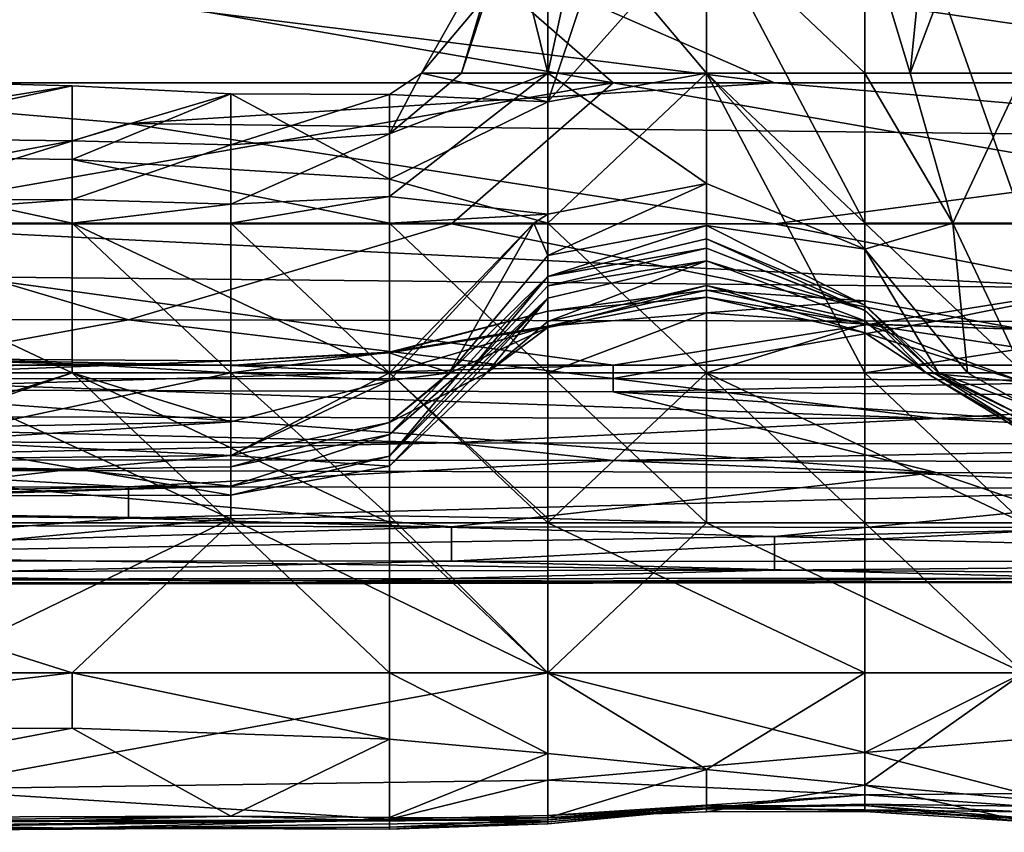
# Model space of a CAD drawing. Extents: x -161 to 11, y -10 to 160.
# Tile 355 of 499: x 0.8068 to 0.8341, y -0.3444 to -0.3219. Entities that reach past the tile are written whole.
import ezdxf

# ---------------------------------------------------------------- set-up
doc = ezdxf.new("R2010")
doc.units = 0
doc.header["$MEASUREMENT"] = 0
doc.layers.get('0').update_dxf_attribs({"linetype": 'CONTINUOUS'})

msp = doc.modelspace()

# ---------------------------------------------------------------- linework, layer by layer
for points in [[(0.825822, -0.319201, 0.21694), (0.830212, -0.315051, 0.216684), (0.830212, -0.327502, 0.216786)], [(0.832297, -0.315051, 0.22932), (0.830212, -0.319201, 0.23025), (0.831467, -0.323351, 0.22932)], [(0.834601, -0.327502, 0.216987), (0.830212, -0.315051, 0.216684), (0.834601, -0.315051, 0.216944)], [(0.834601, -0.327502, 0.216987), (0.830212, -0.327502, 0.216786), (0.830212, -0.315051, 0.216684)], [(0.834601, -0.315051, 0.226859), (0.832297, -0.315051, 0.22932), (0.831467, -0.323351, 0.22932)], [(0.834601, -0.315051, 0.226859), (0.831467, -0.323351, 0.22932), (0.834601, -0.323351, 0.226593)], [(0.819045, -0.323351, 0.225563), (0.820276, -0.319201, 0.221806), (0.81793, -0.323351, 0.221806)], [(0.821433, -0.319201, 0.219694), (0.81793, -0.323351, 0.221806), (0.820276, -0.319201, 0.221806)], [(0.821433, -0.319201, 0.219694), (0.821433, -0.324144, 0.218049), (0.81793, -0.323351, 0.221806)], [(0.820404, -0.319201, 0.225563), (0.819045, -0.323351, 0.225563), (0.821433, -0.323351, 0.229185)], [(0.820276, -0.319201, 0.221806), (0.819045, -0.323351, 0.225563), (0.820404, -0.319201, 0.225563)], [(0.821433, -0.323351, 0.229185), (0.821433, -0.319201, 0.228158), (0.820404, -0.319201, 0.225563)], [(0.822325, -0.319201, 0.22932), (0.821433, -0.323351, 0.229185), (0.825822, -0.323351, 0.230973)], [(0.821433, -0.323351, 0.229185), (0.822325, -0.319201, 0.22932), (0.821433, -0.319201, 0.228158)], [(0.821433, -0.324144, 0.218049), (0.821433, -0.319201, 0.219694), (0.823096, -0.319201, 0.218049)], [(0.821433, -0.324144, 0.218049), (0.823096, -0.319201, 0.218049), (0.825822, -0.319201, 0.21694)], [(0.825822, -0.323351, 0.217015), (0.821433, -0.324144, 0.218049), (0.825822, -0.319201, 0.21694)], [(0.825822, -0.319201, 0.230832), (0.822325, -0.319201, 0.22932), (0.825822, -0.323351, 0.230973)], [(0.830212, -0.323351, 0.230141), (0.830212, -0.319201, 0.23025), (0.825822, -0.319201, 0.230832)], [(0.825822, -0.323351, 0.230973), (0.830212, -0.323351, 0.230141), (0.825822, -0.319201, 0.230832)], [(0.830212, -0.327502, 0.216786), (0.825822, -0.323351, 0.217015), (0.825822, -0.319201, 0.21694)], [(0.830212, -0.319201, 0.23025), (0.830212, -0.323351, 0.230141), (0.831467, -0.323351, 0.22932)], [(0.800882, -0.319713, 0.266716), (0.823237, -0.32362, 0.268758), (0.778526, -0.32362, 0.268807)], [(0.818766, -0.319713, 0.377153), (0.79641, -0.319713, 0.376849), (0.827708, -0.32362, 0.374815)], [(0.827708, -0.32362, 0.374815), (0.79641, -0.319713, 0.376849), (0.79641, -0.32362, 0.374427)], [(0.800882, -0.319713, 0.266716), (0.818766, -0.319713, 0.266704), (0.823237, -0.32362, 0.268758)], [(0.845592, -0.32362, 0.268679), (0.818766, -0.319713, 0.266704), (0.876889, -0.319713, 0.266511)], [(0.845592, -0.32362, 0.268679), (0.823237, -0.32362, 0.268758), (0.818766, -0.319713, 0.266704)], [(0.845592, -0.32362, 0.374991), (0.841121, -0.319713, 0.377321), (0.818766, -0.319713, 0.377153)], [(0.845592, -0.32362, 0.374991), (0.818766, -0.319713, 0.377153), (0.827708, -0.32362, 0.374815)], [(0.808264, -0.323706, 0.221806), (0.799484, -0.325612, 0.218049), (0.795094, -0.323363, 0.221806)], [(0.795094, -0.323363, 0.221806), (0.799484, -0.325117, 0.225563), (0.808264, -0.323706, 0.221806)], [(0.81793, -0.323351, 0.221806), (0.817043, -0.32503, 0.225563), (0.819045, -0.323351, 0.225563)], [(0.817043, -0.32503, 0.225563), (0.81793, -0.323351, 0.221806), (0.817043, -0.323945, 0.221806)], [(0.817043, -0.323945, 0.221806), (0.81793, -0.323351, 0.221806), (0.821433, -0.324144, 0.218049)], [(0.821433, -0.327259, 0.233077), (0.821433, -0.323351, 0.229185), (0.817043, -0.326768, 0.22932)], [(0.817043, -0.326768, 0.22932), (0.821433, -0.323351, 0.229185), (0.817043, -0.32503, 0.225563)], [(0.821433, -0.323351, 0.229185), (0.819045, -0.323351, 0.225563), (0.817043, -0.32503, 0.225563)], [(0.825822, -0.326402, 0.233077), (0.821433, -0.323351, 0.229185), (0.821433, -0.327259, 0.233077)], [(0.825822, -0.323351, 0.230973), (0.821433, -0.323351, 0.229185), (0.825822, -0.326402, 0.233077)], [(0.821433, -0.324144, 0.218049), (0.825822, -0.323351, 0.217015), (0.821433, -0.327502, 0.217372)], [(0.821433, -0.327502, 0.217372), (0.825822, -0.323351, 0.217015), (0.825822, -0.331652, 0.216817)], [(0.825822, -0.323351, 0.230973), (0.830212, -0.328224, 0.233077), (0.830212, -0.323351, 0.230141)], [(0.830212, -0.328224, 0.233077), (0.825822, -0.323351, 0.230973), (0.825822, -0.326402, 0.233077)], [(0.830212, -0.331652, 0.216463), (0.825822, -0.331652, 0.216817), (0.825822, -0.323351, 0.217015)], [(0.830212, -0.327502, 0.216786), (0.830212, -0.331652, 0.216463), (0.825822, -0.323351, 0.217015)], [(0.830212, -0.328224, 0.233077), (0.832649, -0.327502, 0.22932), (0.830212, -0.323351, 0.230141)], [(0.832649, -0.327502, 0.22932), (0.831467, -0.323351, 0.22932), (0.830212, -0.323351, 0.230141)], [(0.832649, -0.327502, 0.22932), (0.834601, -0.323351, 0.226593), (0.831467, -0.323351, 0.22932)], [(0.832649, -0.327502, 0.22932), (0.834601, -0.327502, 0.227135), (0.834601, -0.323351, 0.226593)], [(0.800882, -0.327526, 0.272259), (0.778526, -0.32362, 0.268807), (0.823237, -0.32362, 0.268758)], [(0.809824, -0.324749, 0.373831), (0.827708, -0.32362, 0.374815), (0.79641, -0.32362, 0.374427)], [(0.79641, -0.32362, 0.374427), (0.800882, -0.327526, 0.371397), (0.809824, -0.324749, 0.373831)], [(0.799484, -0.325612, 0.218049), (0.808264, -0.323706, 0.221806), (0.808264, -0.325737, 0.218049)], [(0.799484, -0.325117, 0.225563), (0.808264, -0.325226, 0.225563), (0.808264, -0.323706, 0.221806)], [(0.823237, -0.32362, 0.268758), (0.818766, -0.327526, 0.272234), (0.800882, -0.327526, 0.272259)], [(0.812653, -0.323926, 0.221806), (0.808264, -0.323706, 0.221806), (0.808264, -0.325226, 0.225563)], [(0.812653, -0.323926, 0.221806), (0.808264, -0.325737, 0.218049), (0.808264, -0.323706, 0.221806)], [(0.809824, -0.324749, 0.373831), (0.845592, -0.325164, 0.373831), (0.827708, -0.32362, 0.374815)], [(0.845592, -0.327526, 0.272182), (0.818766, -0.327526, 0.272234), (0.823237, -0.32362, 0.268758)], [(0.845592, -0.32362, 0.268679), (0.845592, -0.327526, 0.272182), (0.823237, -0.32362, 0.268758)], [(0.845592, -0.325164, 0.373831), (0.845592, -0.32362, 0.374991), (0.827708, -0.32362, 0.374815)], [(0.808264, -0.325226, 0.225563), (0.812653, -0.325336, 0.225563), (0.812653, -0.323926, 0.221806)], [(0.808264, -0.325737, 0.218049), (0.812653, -0.323926, 0.221806), (0.817043, -0.326287, 0.218049)], [(0.812653, -0.323926, 0.221806), (0.812653, -0.325336, 0.225563), (0.817043, -0.323945, 0.221806)], [(0.817043, -0.323945, 0.221806), (0.817043, -0.326287, 0.218049), (0.812653, -0.323926, 0.221806)], [(0.817043, -0.32503, 0.225563), (0.817043, -0.323945, 0.221806), (0.812653, -0.325336, 0.225563)], [(0.817043, -0.326287, 0.218049), (0.817043, -0.323945, 0.221806), (0.821433, -0.324144, 0.218049)], [(0.821433, -0.324144, 0.218049), (0.821433, -0.327502, 0.217372), (0.817043, -0.326287, 0.218049)], [(0.809824, -0.324749, 0.373831), (0.800882, -0.327526, 0.371397), (0.827708, -0.327526, 0.37163)], [(0.845592, -0.325164, 0.373831), (0.809824, -0.324749, 0.373831), (0.827708, -0.327526, 0.37163)], [(0.799484, -0.325117, 0.225563), (0.799484, -0.326875, 0.22932), (0.808264, -0.325226, 0.225563)], [(0.808264, -0.32685, 0.22932), (0.808264, -0.325226, 0.225563), (0.799484, -0.326875, 0.22932)], [(0.808264, -0.325226, 0.225563), (0.808264, -0.32685, 0.22932), (0.812653, -0.325336, 0.225563)], [(0.812653, -0.326978, 0.22932), (0.817043, -0.326768, 0.22932), (0.817043, -0.32503, 0.225563)], [(0.812653, -0.325336, 0.225563), (0.812653, -0.326978, 0.22932), (0.817043, -0.32503, 0.225563)], [(0.845592, -0.325164, 0.373831), (0.827708, -0.327526, 0.37163), (0.854534, -0.327526, 0.371912)], [(0.812653, -0.326978, 0.22932), (0.812653, -0.325336, 0.225563), (0.808264, -0.32685, 0.22932)], [(0.808264, -0.325737, 0.218049), (0.808264, -0.327502, 0.21716), (0.799484, -0.325612, 0.218049)], [(0.799484, -0.327502, 0.217143), (0.799484, -0.325612, 0.218049), (0.808264, -0.327502, 0.21716)], [(0.817043, -0.326287, 0.218049), (0.817043, -0.327502, 0.21749), (0.808264, -0.325737, 0.218049)], [(0.808264, -0.327502, 0.21716), (0.808264, -0.325737, 0.218049), (0.817043, -0.327502, 0.21749)], [(0.821433, -0.327502, 0.217372), (0.817043, -0.327502, 0.21749), (0.817043, -0.326287, 0.218049)], [(0.821433, -0.327259, 0.233077), (0.821433, -0.328399, 0.236834), (0.825822, -0.326402, 0.233077)], [(0.825822, -0.327567, 0.236834), (0.825822, -0.326402, 0.233077), (0.821433, -0.328399, 0.236834)], [(0.830212, -0.328224, 0.233077), (0.825822, -0.326402, 0.233077), (0.825822, -0.327567, 0.236834)], [(0.799484, -0.327502, 0.229947), (0.808264, -0.327502, 0.229981), (0.808264, -0.32685, 0.22932)], [(0.799484, -0.326875, 0.22932), (0.799484, -0.327502, 0.229947), (0.808264, -0.32685, 0.22932)], [(0.812653, -0.326978, 0.22932), (0.808264, -0.32685, 0.22932), (0.808264, -0.327502, 0.229981)], [(0.817043, -0.326768, 0.22932), (0.812653, -0.326978, 0.22932), (0.812653, -0.327502, 0.229881)], [(0.812653, -0.327502, 0.229881), (0.817043, -0.327502, 0.230207), (0.817043, -0.326768, 0.22932)], [(0.817043, -0.326768, 0.22932), (0.817043, -0.327502, 0.230207), (0.821433, -0.327259, 0.233077)], [(0.808264, -0.327502, 0.229981), (0.812653, -0.327502, 0.229881), (0.812653, -0.326978, 0.22932)], [(0.817043, -0.327502, 0.230207), (0.821041, -0.327502, 0.233077), (0.821433, -0.327259, 0.233077)], [(0.821433, -0.327259, 0.233077), (0.821041, -0.327502, 0.233077), (0.821433, -0.328399, 0.236834)], [(0.800882, -0.327526, 0.272259), (0.809824, -0.330184, 0.276175), (0.769584, -0.330115, 0.276175)], [(0.799484, -0.327502, 0.217143), (0.808264, -0.331652, 0.217849), (0.795094, -0.331652, 0.217687)], [(0.799484, -0.327502, 0.229947), (0.808264, -0.331652, 0.2314), (0.808264, -0.327502, 0.229981)], [(0.808264, -0.327502, 0.21716), (0.808264, -0.331652, 0.217849), (0.799484, -0.327502, 0.217143)], [(0.808264, -0.331652, 0.2314), (0.799484, -0.327502, 0.229947), (0.799484, -0.331652, 0.231329)], [(0.827708, -0.327526, 0.37163), (0.800882, -0.327526, 0.371397), (0.83665, -0.329292, 0.369925)], [(0.83665, -0.329292, 0.369925), (0.800882, -0.327526, 0.371397), (0.805353, -0.328992, 0.369925)], [(0.809824, -0.330184, 0.276175), (0.800882, -0.327526, 0.272259), (0.818766, -0.327526, 0.272234)], [(0.817043, -0.327502, 0.21749), (0.817043, -0.331652, 0.217813), (0.808264, -0.327502, 0.21716)], [(0.817043, -0.331652, 0.217813), (0.808264, -0.331652, 0.217849), (0.808264, -0.327502, 0.21716)], [(0.808264, -0.327502, 0.229981), (0.812653, -0.331652, 0.23156), (0.812653, -0.327502, 0.229881)], [(0.808264, -0.327502, 0.229981), (0.808264, -0.331652, 0.2314), (0.812653, -0.331652, 0.23156)], [(0.809824, -0.330184, 0.276175), (0.818766, -0.327526, 0.272234), (0.832179, -0.330214, 0.276175)], [(0.812653, -0.327502, 0.229881), (0.817043, -0.331652, 0.232797), (0.817043, -0.327502, 0.230207)], [(0.817043, -0.331652, 0.232797), (0.812653, -0.327502, 0.229881), (0.812653, -0.331652, 0.23156)], [(0.817043, -0.331863, 0.233077), (0.818701, -0.331652, 0.236834), (0.821041, -0.327502, 0.233077)], [(0.817043, -0.331652, 0.232797), (0.817043, -0.331863, 0.233077), (0.821041, -0.327502, 0.233077)], [(0.821041, -0.327502, 0.233077), (0.817043, -0.327502, 0.230207), (0.817043, -0.331652, 0.232797)], [(0.817043, -0.327502, 0.21749), (0.821433, -0.327502, 0.217372), (0.821433, -0.331652, 0.217395)], [(0.817043, -0.331652, 0.217813), (0.817043, -0.327502, 0.21749), (0.821433, -0.331652, 0.217395)], [(0.818701, -0.331652, 0.236834), (0.821433, -0.328399, 0.236834), (0.821041, -0.327502, 0.233077)], [(0.845592, -0.327526, 0.272182), (0.832179, -0.330214, 0.276175), (0.818766, -0.327526, 0.272234)], [(0.821433, -0.331652, 0.217395), (0.821433, -0.327502, 0.217372), (0.825822, -0.331652, 0.216817)], [(0.821433, -0.328978, 0.244349), (0.825822, -0.327567, 0.236834), (0.821433, -0.328399, 0.236834)], [(0.821433, -0.328978, 0.244349), (0.825822, -0.327939, 0.240592), (0.825822, -0.327567, 0.236834)], [(0.830212, -0.329773, 0.236834), (0.825822, -0.327567, 0.236834), (0.825822, -0.327939, 0.240592)], [(0.830212, -0.329773, 0.236834), (0.830212, -0.328224, 0.233077), (0.825822, -0.327567, 0.236834)], [(0.83665, -0.329292, 0.369925), (0.854534, -0.327526, 0.371912), (0.827708, -0.327526, 0.37163)], [(0.832649, -0.327502, 0.22932), (0.830212, -0.328224, 0.233077), (0.833055, -0.331652, 0.233077)], [(0.830212, -0.327502, 0.216786), (0.834601, -0.327502, 0.216987), (0.834601, -0.331652, 0.216479)], [(0.834601, -0.331652, 0.216479), (0.830212, -0.331652, 0.216463), (0.830212, -0.327502, 0.216786)], [(0.845592, -0.327526, 0.272182), (0.872418, -0.330313, 0.276175), (0.832179, -0.330214, 0.276175)], [(0.833055, -0.331652, 0.233077), (0.834601, -0.331652, 0.229097), (0.832649, -0.327502, 0.22932)], [(0.834601, -0.327502, 0.227135), (0.832649, -0.327502, 0.22932), (0.834601, -0.331652, 0.229097)], [(0.825822, -0.327939, 0.240592), (0.821433, -0.328978, 0.244349), (0.825822, -0.328193, 0.248106)], [(0.825822, -0.328193, 0.248106), (0.830212, -0.329924, 0.244349), (0.825822, -0.327939, 0.240592)], [(0.830212, -0.329773, 0.236834), (0.825822, -0.327939, 0.240592), (0.830212, -0.329924, 0.244349)], [(0.825822, -0.328193, 0.248106), (0.821433, -0.329239, 0.251863), (0.825822, -0.328544, 0.25562)], [(0.825822, -0.328193, 0.248106), (0.821433, -0.328978, 0.244349), (0.821433, -0.329239, 0.251863)], [(0.825822, -0.328544, 0.25562), (0.830212, -0.329916, 0.248106), (0.825822, -0.328193, 0.248106)], [(0.830212, -0.329924, 0.244349), (0.825822, -0.328193, 0.248106), (0.830212, -0.329916, 0.248106)], [(0.833055, -0.331652, 0.233077), (0.830212, -0.328224, 0.233077), (0.832244, -0.331652, 0.236834)], [(0.830212, -0.328224, 0.233077), (0.830212, -0.329773, 0.236834), (0.832244, -0.331652, 0.236834)], [(0.821433, -0.328978, 0.244349), (0.821433, -0.328399, 0.236834), (0.818701, -0.331652, 0.236834)], [(0.825822, -0.328544, 0.25562), (0.821433, -0.330229, 0.259377), (0.825822, -0.329229, 0.259377)], [(0.821433, -0.330229, 0.259377), (0.825822, -0.328544, 0.25562), (0.821433, -0.329584, 0.25562)], [(0.821433, -0.329584, 0.25562), (0.825822, -0.328544, 0.25562), (0.821433, -0.329239, 0.251863)], [(0.825822, -0.329229, 0.259377), (0.830212, -0.330212, 0.25562), (0.825822, -0.328544, 0.25562)], [(0.830212, -0.329916, 0.248106), (0.825822, -0.328544, 0.25562), (0.830212, -0.330212, 0.25562)], [(0.805353, -0.328992, 0.369925), (0.800882, -0.331432, 0.366987), (0.823237, -0.331432, 0.367096)], [(0.823237, -0.331432, 0.367096), (0.83665, -0.329292, 0.369925), (0.805353, -0.328992, 0.369925)], [(0.818701, -0.331652, 0.236834), (0.818994, -0.331652, 0.240592), (0.821433, -0.328978, 0.244349)], [(0.821433, -0.328978, 0.244349), (0.818994, -0.331652, 0.240592), (0.819208, -0.331652, 0.251863)], [(0.821433, -0.328978, 0.244349), (0.819208, -0.331652, 0.251863), (0.821433, -0.329239, 0.251863)], [(0.821433, -0.329239, 0.251863), (0.819208, -0.331652, 0.251863), (0.821433, -0.329584, 0.25562)], [(0.825822, -0.329229, 0.259377), (0.821433, -0.330395, 0.263134), (0.825822, -0.329552, 0.263134)], [(0.821433, -0.330395, 0.263134), (0.825822, -0.329229, 0.259377), (0.821433, -0.330229, 0.259377)], [(0.83665, -0.329292, 0.369925), (0.823237, -0.331432, 0.367096), (0.859005, -0.331432, 0.367462)], [(0.825822, -0.329552, 0.263134), (0.830212, -0.330536, 0.259377), (0.825822, -0.329229, 0.259377)], [(0.830212, -0.330212, 0.25562), (0.825822, -0.329229, 0.259377), (0.830212, -0.330536, 0.259377)], [(0.821433, -0.329584, 0.25562), (0.817043, -0.334233, 0.259377), (0.819746, -0.331652, 0.259377)], [(0.817043, -0.334233, 0.259377), (0.821433, -0.329584, 0.25562), (0.817043, -0.333954, 0.25562)], [(0.819208, -0.331652, 0.251863), (0.817043, -0.333954, 0.25562), (0.821433, -0.329584, 0.25562)], [(0.821433, -0.329584, 0.25562), (0.819746, -0.331652, 0.259377), (0.821433, -0.330229, 0.259377)], [(0.825822, -0.32999, 0.270649), (0.825822, -0.329357, 0.266891), (0.821433, -0.33036, 0.270649)], [(0.821433, -0.33036, 0.270649), (0.825822, -0.329357, 0.266891), (0.821433, -0.32994, 0.266891)], [(0.825822, -0.329552, 0.263134), (0.821433, -0.32994, 0.266891), (0.825822, -0.329357, 0.266891)], [(0.821433, -0.32994, 0.266891), (0.825822, -0.329552, 0.263134), (0.821433, -0.330395, 0.263134)], [(0.825822, -0.329357, 0.266891), (0.825822, -0.32999, 0.270649), (0.830212, -0.329658, 0.266891)], [(0.830212, -0.329658, 0.266891), (0.830212, -0.330295, 0.263134), (0.825822, -0.329357, 0.266891)], [(0.825822, -0.329357, 0.266891), (0.830212, -0.330295, 0.263134), (0.825822, -0.329552, 0.263134)], [(0.830212, -0.330536, 0.259377), (0.825822, -0.329552, 0.263134), (0.830212, -0.330295, 0.263134)], [(0.830212, -0.330303, 0.270649), (0.830212, -0.329658, 0.266891), (0.825822, -0.32999, 0.270649)], [(0.830212, -0.330303, 0.270649), (0.834601, -0.330449, 0.266891), (0.830212, -0.329658, 0.266891)], [(0.834601, -0.330449, 0.266891), (0.830212, -0.330295, 0.263134), (0.830212, -0.329658, 0.266891)], [(0.832116, -0.331652, 0.240592), (0.832244, -0.331652, 0.236834), (0.830212, -0.329773, 0.236834)], [(0.830212, -0.329924, 0.244349), (0.832116, -0.331652, 0.240592), (0.830212, -0.329773, 0.236834)], [(0.769584, -0.330115, 0.276175), (0.809824, -0.330184, 0.276175), (0.800882, -0.331815, 0.280081)], [(0.821433, -0.32994, 0.266891), (0.817043, -0.331079, 0.270649), (0.821433, -0.33036, 0.270649)], [(0.817043, -0.331079, 0.270649), (0.821433, -0.32994, 0.266891), (0.817043, -0.331092, 0.266891)], [(0.821433, -0.32994, 0.266891), (0.821433, -0.330395, 0.263134), (0.817043, -0.331092, 0.266891)], [(0.825822, -0.32999, 0.270649), (0.821433, -0.33036, 0.270649), (0.821433, -0.331652, 0.272173)], [(0.821433, -0.331652, 0.272173), (0.825822, -0.331652, 0.272433), (0.825822, -0.32999, 0.270649)], [(0.830212, -0.330303, 0.270649), (0.825822, -0.32999, 0.270649), (0.825822, -0.331652, 0.272433)], [(0.830212, -0.329916, 0.248106), (0.831908, -0.331652, 0.259377), (0.832116, -0.331652, 0.240592)], [(0.830212, -0.330212, 0.25562), (0.831908, -0.331652, 0.259377), (0.830212, -0.329916, 0.248106)], [(0.830212, -0.329924, 0.244349), (0.830212, -0.329916, 0.248106), (0.832116, -0.331652, 0.240592)], [(0.823237, -0.331806, 0.280081), (0.800882, -0.331815, 0.280081), (0.809824, -0.330184, 0.276175)], [(0.823237, -0.331806, 0.280081), (0.809824, -0.330184, 0.276175), (0.832179, -0.330214, 0.276175)], [(0.821433, -0.33036, 0.270649), (0.817043, -0.331079, 0.270649), (0.817043, -0.331652, 0.271465)], [(0.817043, -0.331652, 0.271465), (0.821433, -0.331652, 0.272173), (0.821433, -0.33036, 0.270649)], [(0.817043, -0.331092, 0.266891), (0.821433, -0.330395, 0.263134), (0.818725, -0.331652, 0.263134)], [(0.819746, -0.331652, 0.259377), (0.818725, -0.331652, 0.263134), (0.821433, -0.330395, 0.263134)], [(0.821433, -0.330395, 0.263134), (0.821433, -0.330229, 0.259377), (0.819746, -0.331652, 0.259377)], [(0.823237, -0.331806, 0.280081), (0.832179, -0.330214, 0.276175), (0.850063, -0.331903, 0.280081)], [(0.825822, -0.331652, 0.272433), (0.830212, -0.331652, 0.272055), (0.830212, -0.330303, 0.270649)], [(0.830212, -0.330536, 0.259377), (0.831908, -0.331652, 0.259377), (0.830212, -0.330212, 0.25562)], [(0.830212, -0.330295, 0.263134), (0.834601, -0.331902, 0.263134), (0.830212, -0.330536, 0.259377)], [(0.834601, -0.330449, 0.266891), (0.834601, -0.331902, 0.263134), (0.830212, -0.330295, 0.263134)], [(0.834601, -0.330974, 0.270649), (0.830212, -0.330303, 0.270649), (0.830212, -0.331652, 0.272055)], [(0.834601, -0.330449, 0.266891), (0.830212, -0.330303, 0.270649), (0.834601, -0.330974, 0.270649)], [(0.850063, -0.331903, 0.280081), (0.832179, -0.330214, 0.276175), (0.872418, -0.330313, 0.276175)], [(0.834601, -0.331902, 0.263134), (0.831908, -0.331652, 0.259377), (0.830212, -0.330536, 0.259377)], [(0.808264, -0.331395, 0.266891), (0.786315, -0.330848, 0.266891), (0.803874, -0.331256, 0.270649)], [(0.786315, -0.330848, 0.266891), (0.808264, -0.331395, 0.266891), (0.799484, -0.331652, 0.265737)], [(0.817043, -0.331079, 0.270649), (0.812653, -0.33132, 0.270649), (0.812653, -0.331652, 0.271167)], [(0.812653, -0.331652, 0.271167), (0.817043, -0.331652, 0.271465), (0.817043, -0.331079, 0.270649)], [(0.817043, -0.331092, 0.266891), (0.812653, -0.33132, 0.270649), (0.817043, -0.331079, 0.270649)], [(0.812653, -0.33132, 0.270649), (0.817043, -0.331092, 0.266891), (0.812653, -0.331444, 0.266891)], [(0.812653, -0.331444, 0.266891), (0.817043, -0.331092, 0.266891), (0.817043, -0.331652, 0.265207)], [(0.818725, -0.331652, 0.263134), (0.817043, -0.331652, 0.265207), (0.817043, -0.331092, 0.266891)], [(0.830212, -0.331652, 0.272055), (0.834601, -0.331652, 0.271363), (0.834601, -0.330974, 0.270649)], [(0.808264, -0.331395, 0.266891), (0.812653, -0.331652, 0.266415), (0.799484, -0.331652, 0.265737)], [(0.800882, -0.331432, 0.366987), (0.800882, -0.332116, 0.366019), (0.823237, -0.331432, 0.367096)], [(0.800882, -0.332116, 0.366019), (0.823237, -0.332176, 0.366019), (0.823237, -0.331432, 0.367096)], [(0.812653, -0.33132, 0.270649), (0.803874, -0.331256, 0.270649), (0.803874, -0.331652, 0.271224)], [(0.812653, -0.33132, 0.270649), (0.812653, -0.331444, 0.266891), (0.803874, -0.331256, 0.270649)], [(0.808264, -0.331395, 0.266891), (0.803874, -0.331256, 0.270649), (0.812653, -0.331444, 0.266891)], [(0.803874, -0.331652, 0.271224), (0.812653, -0.331652, 0.271167), (0.812653, -0.33132, 0.270649)], [(0.808264, -0.331395, 0.266891), (0.812653, -0.331444, 0.266891), (0.812653, -0.331652, 0.266415)], [(0.817043, -0.331652, 0.265207), (0.812653, -0.331652, 0.266415), (0.812653, -0.331444, 0.266891)], [(0.859005, -0.331432, 0.367462), (0.823237, -0.332176, 0.366019), (0.876889, -0.33253, 0.366019)], [(0.823237, -0.331432, 0.367096), (0.823237, -0.332176, 0.366019), (0.859005, -0.331432, 0.367462)], [(0.808264, -0.331652, 0.217849), (0.795094, -0.335802, 0.217277), (0.795094, -0.331652, 0.217687)], [(0.808264, -0.331652, 0.217849), (0.812653, -0.335802, 0.217267), (0.795094, -0.335802, 0.217277)], [(0.799484, -0.331652, 0.231329), (0.803874, -0.333167, 0.233077), (0.808264, -0.331652, 0.2314)], [(0.812653, -0.331652, 0.266415), (0.803874, -0.33352, 0.263134), (0.799484, -0.331652, 0.265737)], [(0.812653, -0.335694, 0.274406), (0.803874, -0.331652, 0.271224), (0.803874, -0.335559, 0.274406)], [(0.803874, -0.33352, 0.263134), (0.812653, -0.331652, 0.266415), (0.812653, -0.333935, 0.263134)], [(0.808264, -0.331652, 0.2314), (0.803874, -0.333167, 0.233077), (0.812653, -0.333001, 0.233077)], [(0.812653, -0.335694, 0.274406), (0.812653, -0.331652, 0.271167), (0.803874, -0.331652, 0.271224)], [(0.812653, -0.333001, 0.233077), (0.812653, -0.331652, 0.23156), (0.808264, -0.331652, 0.2314)], [(0.808264, -0.331652, 0.217849), (0.817043, -0.331652, 0.217813), (0.817043, -0.335802, 0.217192)], [(0.817043, -0.335802, 0.217192), (0.812653, -0.335802, 0.217267), (0.808264, -0.331652, 0.217849)], [(0.812653, -0.331652, 0.23156), (0.817043, -0.331863, 0.233077), (0.817043, -0.331652, 0.232797)], [(0.812653, -0.331652, 0.23156), (0.812653, -0.333001, 0.233077), (0.817043, -0.331863, 0.233077)], [(0.817043, -0.331652, 0.271465), (0.812653, -0.331652, 0.271167), (0.817043, -0.335606, 0.274406)], [(0.817043, -0.335606, 0.274406), (0.812653, -0.331652, 0.271167), (0.812653, -0.335694, 0.274406)], [(0.817043, -0.331652, 0.265207), (0.812653, -0.333935, 0.263134), (0.812653, -0.331652, 0.266415)], [(0.812653, -0.333935, 0.263134), (0.817043, -0.331652, 0.265207), (0.817043, -0.333019, 0.263134)], [(0.817043, -0.333019, 0.263134), (0.819746, -0.331652, 0.259377), (0.817043, -0.334233, 0.259377)], [(0.819208, -0.331652, 0.251863), (0.818994, -0.331652, 0.240592), (0.817043, -0.333954, 0.25562)], [(0.817043, -0.333954, 0.25562), (0.818994, -0.331652, 0.240592), (0.817043, -0.333351, 0.240592)], [(0.817043, -0.333351, 0.240592), (0.818994, -0.331652, 0.240592), (0.818701, -0.331652, 0.236834)], [(0.817043, -0.333351, 0.240592), (0.818701, -0.331652, 0.236834), (0.817043, -0.33302, 0.236834)], [(0.817043, -0.331863, 0.233077), (0.817043, -0.33302, 0.236834), (0.818701, -0.331652, 0.236834)], [(0.821433, -0.331652, 0.217395), (0.821433, -0.335802, 0.21678), (0.817043, -0.331652, 0.217813)], [(0.821433, -0.335802, 0.21678), (0.817043, -0.335802, 0.217192), (0.817043, -0.331652, 0.217813)], [(0.821433, -0.331652, 0.272173), (0.817043, -0.331652, 0.271465), (0.821433, -0.33568, 0.274406)], [(0.821433, -0.33568, 0.274406), (0.817043, -0.331652, 0.271465), (0.817043, -0.335606, 0.274406)], [(0.817043, -0.331652, 0.265207), (0.818725, -0.331652, 0.263134), (0.817043, -0.333019, 0.263134)], [(0.819746, -0.331652, 0.259377), (0.817043, -0.333019, 0.263134), (0.818725, -0.331652, 0.263134)], [(0.825822, -0.331652, 0.216817), (0.830212, -0.335802, 0.215625), (0.821433, -0.335802, 0.21678)], [(0.821433, -0.331652, 0.272173), (0.825822, -0.335802, 0.274246), (0.825822, -0.331652, 0.272433)], [(0.825822, -0.335802, 0.274246), (0.821433, -0.331652, 0.272173), (0.821433, -0.33568, 0.274406)], [(0.825822, -0.331652, 0.216817), (0.821433, -0.335802, 0.21678), (0.821433, -0.331652, 0.217395)], [(0.825822, -0.331652, 0.272433), (0.834601, -0.335802, 0.273469), (0.830212, -0.331652, 0.272055)], [(0.825822, -0.331652, 0.272433), (0.825822, -0.335802, 0.274246), (0.834601, -0.335802, 0.273469)], [(0.830212, -0.331652, 0.216463), (0.830212, -0.335802, 0.215625), (0.825822, -0.331652, 0.216817)], [(0.834601, -0.331652, 0.216479), (0.834601, -0.335802, 0.215204), (0.830212, -0.331652, 0.216463)], [(0.834601, -0.335802, 0.215204), (0.830212, -0.335802, 0.215625), (0.830212, -0.331652, 0.216463)], [(0.830212, -0.331652, 0.272055), (0.834601, -0.335802, 0.273469), (0.834601, -0.331652, 0.271363)], [(0.834601, -0.331902, 0.263134), (0.834601, -0.333281, 0.259377), (0.831908, -0.331652, 0.259377)], [(0.834601, -0.333198, 0.251863), (0.831908, -0.331652, 0.259377), (0.834601, -0.333281, 0.259377)], [(0.831908, -0.331652, 0.259377), (0.834601, -0.333198, 0.251863), (0.832116, -0.331652, 0.240592)], [(0.834601, -0.333005, 0.240592), (0.832116, -0.331652, 0.240592), (0.834601, -0.333198, 0.251863)], [(0.834601, -0.332854, 0.236834), (0.832116, -0.331652, 0.240592), (0.834601, -0.333005, 0.240592)], [(0.832116, -0.331652, 0.240592), (0.834601, -0.332854, 0.236834), (0.832244, -0.331652, 0.236834)], [(0.832244, -0.331652, 0.236834), (0.834601, -0.332854, 0.236834), (0.834601, -0.332514, 0.233077)], [(0.832244, -0.331652, 0.236834), (0.834601, -0.332514, 0.233077), (0.833055, -0.331652, 0.233077)], [(0.834601, -0.331652, 0.229097), (0.833055, -0.331652, 0.233077), (0.834601, -0.332514, 0.233077)], [(0.800882, -0.331815, 0.280081), (0.832179, -0.332908, 0.283987), (0.787468, -0.332835, 0.283987)], [(0.823237, -0.331806, 0.280081), (0.832179, -0.332908, 0.283987), (0.800882, -0.331815, 0.280081)], [(0.812653, -0.333935, 0.236834), (0.817043, -0.33302, 0.236834), (0.817043, -0.331863, 0.233077)], [(0.812653, -0.333935, 0.236834), (0.817043, -0.331863, 0.233077), (0.812653, -0.333001, 0.233077)], [(0.832179, -0.332908, 0.283987), (0.823237, -0.331806, 0.280081), (0.850063, -0.331903, 0.280081)], [(0.850063, -0.331903, 0.280081), (0.850063, -0.332944, 0.283987), (0.832179, -0.332908, 0.283987)], [(0.800882, -0.332116, 0.366019), (0.832179, -0.334406, 0.362112), (0.823237, -0.332176, 0.366019)], [(0.800882, -0.332116, 0.366019), (0.800882, -0.334347, 0.362112), (0.832179, -0.334406, 0.362112)], [(0.859005, -0.334566, 0.362112), (0.876889, -0.33253, 0.366019), (0.823237, -0.332176, 0.366019)], [(0.832179, -0.334406, 0.362112), (0.859005, -0.334566, 0.362112), (0.823237, -0.332176, 0.366019)], [(0.782997, -0.33353, 0.287894), (0.787468, -0.332835, 0.283987), (0.818766, -0.333586, 0.287894)], [(0.787468, -0.332835, 0.283987), (0.832179, -0.332908, 0.283987), (0.818766, -0.333586, 0.287894)], [(0.795094, -0.334117, 0.236834), (0.812653, -0.333935, 0.236834), (0.812653, -0.333001, 0.233077)], [(0.803874, -0.333167, 0.233077), (0.795094, -0.334117, 0.236834), (0.812653, -0.333001, 0.233077)], [(0.812653, -0.333935, 0.263134), (0.817043, -0.333019, 0.263134), (0.817043, -0.334233, 0.259377)], [(0.817043, -0.333351, 0.240592), (0.817043, -0.33302, 0.236834), (0.812653, -0.334249, 0.240592)], [(0.817043, -0.33302, 0.236834), (0.812653, -0.333935, 0.236834), (0.812653, -0.334249, 0.240592)], [(0.832179, -0.332908, 0.283987), (0.845592, -0.333634, 0.287894), (0.818766, -0.333586, 0.287894)], [(0.845592, -0.333634, 0.287894), (0.832179, -0.332908, 0.283987), (0.850063, -0.332944, 0.283987)], [(0.817043, -0.333351, 0.240592), (0.812653, -0.334789, 0.251863), (0.817043, -0.333954, 0.25562)], [(0.812653, -0.334789, 0.251863), (0.817043, -0.333351, 0.240592), (0.812653, -0.334249, 0.240592)], [(0.782997, -0.33353, 0.287894), (0.818766, -0.333586, 0.287894), (0.79641, -0.334043, 0.2918)], [(0.79641, -0.334043, 0.2918), (0.818766, -0.333586, 0.287894), (0.823237, -0.334073, 0.2918)], [(0.812653, -0.333935, 0.263134), (0.812653, -0.335031, 0.259377), (0.803874, -0.33352, 0.263134)], [(0.803874, -0.335053, 0.259377), (0.803874, -0.33352, 0.263134), (0.812653, -0.335031, 0.259377)], [(0.823237, -0.334073, 0.2918), (0.818766, -0.333586, 0.287894), (0.845592, -0.333634, 0.287894)], [(0.845592, -0.333634, 0.287894), (0.845592, -0.334122, 0.2918), (0.823237, -0.334073, 0.2918)], [(0.812653, -0.333935, 0.236834), (0.795094, -0.334117, 0.236834), (0.808264, -0.334315, 0.240592)], [(0.808264, -0.334315, 0.240592), (0.812653, -0.334249, 0.240592), (0.812653, -0.333935, 0.236834)], [(0.812653, -0.335031, 0.259377), (0.812653, -0.333935, 0.263134), (0.817043, -0.334233, 0.259377)], [(0.817043, -0.333954, 0.25562), (0.812653, -0.335031, 0.259377), (0.817043, -0.334233, 0.259377)], [(0.817043, -0.333954, 0.25562), (0.812653, -0.334789, 0.251863), (0.812653, -0.335031, 0.259377)], [(0.782997, -0.335379, 0.307425), (0.79641, -0.334043, 0.2918), (0.809824, -0.334808, 0.299612)], [(0.795094, -0.334117, 0.236834), (0.790705, -0.334368, 0.240592), (0.808264, -0.334315, 0.240592)], [(0.809824, -0.334808, 0.299612), (0.79641, -0.334043, 0.2918), (0.823237, -0.334073, 0.2918)], [(0.809824, -0.334808, 0.299612), (0.823237, -0.334073, 0.2918), (0.841121, -0.334846, 0.299612)], [(0.845592, -0.334122, 0.2918), (0.841121, -0.334846, 0.299612), (0.823237, -0.334073, 0.2918)], [(0.790705, -0.334368, 0.240592), (0.786315, -0.334896, 0.251863), (0.808264, -0.334315, 0.240592)], [(0.803874, -0.334818, 0.251863), (0.808264, -0.334315, 0.240592), (0.786315, -0.334896, 0.251863)], [(0.800882, -0.334347, 0.362112), (0.791939, -0.335844, 0.358206), (0.818766, -0.33591, 0.358206)], [(0.818766, -0.33591, 0.358206), (0.832179, -0.334406, 0.362112), (0.800882, -0.334347, 0.362112)], [(0.803874, -0.334818, 0.251863), (0.812653, -0.334789, 0.251863), (0.808264, -0.334315, 0.240592)], [(0.812653, -0.334789, 0.251863), (0.812653, -0.334249, 0.240592), (0.808264, -0.334315, 0.240592)], [(0.83665, -0.335928, 0.358206), (0.832179, -0.334406, 0.362112), (0.818766, -0.33591, 0.358206)], [(0.832179, -0.334406, 0.362112), (0.83665, -0.335928, 0.358206), (0.859005, -0.334566, 0.362112)], [(0.809824, -0.334808, 0.299612), (0.809824, -0.335673, 0.311331), (0.782997, -0.335379, 0.307425)], [(0.812653, -0.334789, 0.251863), (0.795094, -0.335225, 0.259377), (0.803874, -0.335053, 0.259377)], [(0.803874, -0.334818, 0.251863), (0.795094, -0.335225, 0.259377), (0.812653, -0.334789, 0.251863)], [(0.803874, -0.335053, 0.259377), (0.812653, -0.335031, 0.259377), (0.812653, -0.334789, 0.251863)], [(0.841121, -0.334846, 0.299612), (0.809824, -0.335673, 0.311331), (0.809824, -0.334808, 0.299612)], [(0.809824, -0.335673, 0.311331), (0.841121, -0.334846, 0.299612), (0.827708, -0.336175, 0.319144)], [(0.827708, -0.336175, 0.319144), (0.841121, -0.334846, 0.299612), (0.88136, -0.33492, 0.299612)], [(0.88136, -0.33492, 0.299612), (0.854534, -0.336885, 0.330862), (0.827708, -0.336175, 0.319144)], [(0.809824, -0.335673, 0.311331), (0.79641, -0.3367, 0.326956), (0.782997, -0.335379, 0.307425)], [(0.812653, -0.335694, 0.274406), (0.803874, -0.335559, 0.274406), (0.803874, -0.336515, 0.274406)], [(0.791939, -0.335844, 0.358206), (0.787468, -0.336845, 0.3543), (0.818766, -0.33591, 0.358206)], [(0.812653, -0.335802, 0.217267), (0.808264, -0.339952, 0.217123), (0.795094, -0.335802, 0.217277)], [(0.808264, -0.339952, 0.217123), (0.795094, -0.339952, 0.217136), (0.795094, -0.335802, 0.217277)], [(0.827708, -0.336175, 0.319144), (0.79641, -0.3367, 0.326956), (0.809824, -0.335673, 0.311331)], [(0.812653, -0.335694, 0.274406), (0.803874, -0.336515, 0.274406), (0.803874, -0.339952, 0.273746)], [(0.821433, -0.339952, 0.27364), (0.812653, -0.335694, 0.274406), (0.803874, -0.339952, 0.273746)], [(0.812653, -0.335802, 0.217267), (0.817043, -0.339952, 0.216886), (0.808264, -0.339952, 0.217123)], [(0.821433, -0.339952, 0.27364), (0.817043, -0.335606, 0.274406), (0.812653, -0.335694, 0.274406)], [(0.817043, -0.335802, 0.217192), (0.817043, -0.339952, 0.216886), (0.812653, -0.335802, 0.217267)], [(0.821433, -0.33568, 0.274406), (0.817043, -0.335606, 0.274406), (0.821433, -0.339952, 0.27364)], [(0.821433, -0.339952, 0.216539), (0.817043, -0.335802, 0.217192), (0.821433, -0.335802, 0.21678)], [(0.817043, -0.339952, 0.216886), (0.817043, -0.335802, 0.217192), (0.821433, -0.339952, 0.216539)], [(0.825822, -0.335802, 0.274246), (0.821433, -0.33568, 0.274406), (0.821433, -0.339952, 0.27364)], [(0.821433, -0.339952, 0.27364), (0.834601, -0.339952, 0.272443), (0.825822, -0.335802, 0.274246)], [(0.830212, -0.339952, 0.215369), (0.821433, -0.335802, 0.21678), (0.830212, -0.335802, 0.215625)], [(0.821433, -0.339952, 0.216539), (0.821433, -0.335802, 0.21678), (0.830212, -0.339952, 0.215369)], [(0.834601, -0.339952, 0.272443), (0.834601, -0.335802, 0.273469), (0.825822, -0.335802, 0.274246)], [(0.830212, -0.335802, 0.215625), (0.834601, -0.335802, 0.215204), (0.834601, -0.339952, 0.214779)], [(0.830212, -0.339952, 0.215369), (0.830212, -0.335802, 0.215625), (0.834601, -0.339952, 0.214779)], [(0.787468, -0.336845, 0.3543), (0.818766, -0.336863, 0.3543), (0.818766, -0.33591, 0.358206)], [(0.818766, -0.33591, 0.358206), (0.818766, -0.336863, 0.3543), (0.83665, -0.335928, 0.358206)], [(0.83665, -0.335928, 0.358206), (0.818766, -0.336863, 0.3543), (0.841121, -0.336871, 0.3543)], [(0.79641, -0.3367, 0.326956), (0.827708, -0.336175, 0.319144), (0.827708, -0.33711, 0.334769)], [(0.827708, -0.33711, 0.334769), (0.827708, -0.336175, 0.319144), (0.854534, -0.336885, 0.330862)], [(0.818766, -0.336863, 0.3543), (0.787468, -0.336845, 0.3543), (0.79641, -0.337361, 0.350394)], [(0.79641, -0.337154, 0.334769), (0.79641, -0.3367, 0.326956), (0.827708, -0.33711, 0.334769)], [(0.818766, -0.336863, 0.3543), (0.79641, -0.337361, 0.350394), (0.83665, -0.337336, 0.350394)], [(0.818766, -0.336863, 0.3543), (0.83665, -0.337336, 0.350394), (0.841121, -0.336871, 0.3543)], [(0.827708, -0.33711, 0.334769), (0.854534, -0.336885, 0.330862), (0.850063, -0.337272, 0.338675)], [(0.814295, -0.337453, 0.342581), (0.782997, -0.337488, 0.342581), (0.79641, -0.337154, 0.334769)], [(0.827708, -0.33711, 0.334769), (0.814295, -0.337453, 0.342581), (0.79641, -0.337154, 0.334769)], [(0.814295, -0.337453, 0.342581), (0.827708, -0.33711, 0.334769), (0.850063, -0.337272, 0.338675)], [(0.791939, -0.337513, 0.346487), (0.782997, -0.337488, 0.342581), (0.814295, -0.337453, 0.342581)], [(0.841121, -0.337444, 0.346487), (0.79641, -0.337361, 0.350394), (0.791939, -0.337513, 0.346487)], [(0.814295, -0.337453, 0.342581), (0.841121, -0.337444, 0.346487), (0.791939, -0.337513, 0.346487)], [(0.83665, -0.337336, 0.350394), (0.79641, -0.337361, 0.350394), (0.841121, -0.337444, 0.346487)], [(0.841121, -0.337444, 0.346487), (0.814295, -0.337453, 0.342581), (0.850063, -0.337272, 0.338675)], [(0.795094, -0.341509, 0.218049), (0.808264, -0.339952, 0.217123), (0.808264, -0.341489, 0.218049)], [(0.808264, -0.339952, 0.217123), (0.795094, -0.341509, 0.218049), (0.795094, -0.339952, 0.217136)], [(0.821433, -0.339952, 0.27364), (0.803874, -0.339952, 0.273746), (0.803874, -0.343176, 0.270649)], [(0.803874, -0.343176, 0.270649), (0.821433, -0.342921, 0.270649), (0.821433, -0.339952, 0.27364)], [(0.817043, -0.339952, 0.216886), (0.817043, -0.341794, 0.218049), (0.808264, -0.339952, 0.217123)], [(0.808264, -0.341489, 0.218049), (0.808264, -0.339952, 0.217123), (0.817043, -0.341794, 0.218049)], [(0.821433, -0.339952, 0.216539), (0.821433, -0.34219, 0.218049), (0.817043, -0.339952, 0.216886)], [(0.817043, -0.341794, 0.218049), (0.817043, -0.339952, 0.216886), (0.821433, -0.34219, 0.218049)], [(0.830212, -0.339952, 0.215369), (0.825822, -0.342629, 0.218049), (0.821433, -0.339952, 0.216539)], [(0.825822, -0.342629, 0.218049), (0.821433, -0.34219, 0.218049), (0.821433, -0.339952, 0.216539)], [(0.821433, -0.339952, 0.27364), (0.821433, -0.342921, 0.270649), (0.830212, -0.342158, 0.270649)], [(0.830212, -0.342158, 0.270649), (0.834601, -0.339952, 0.272443), (0.821433, -0.339952, 0.27364)], [(0.825822, -0.342629, 0.218049), (0.830212, -0.339952, 0.215369), (0.830212, -0.343066, 0.218049)], [(0.834601, -0.339952, 0.214779), (0.830212, -0.343066, 0.218049), (0.830212, -0.339952, 0.215369)], [(0.830212, -0.343066, 0.218049), (0.834601, -0.339952, 0.214779), (0.838991, -0.343841, 0.218049)], [(0.834601, -0.341787, 0.270649), (0.834601, -0.339952, 0.272443), (0.830212, -0.342158, 0.270649)], [(0.808264, -0.341489, 0.218049), (0.795094, -0.343977, 0.221806), (0.795094, -0.341509, 0.218049)], [(0.795094, -0.343977, 0.221806), (0.808264, -0.341489, 0.218049), (0.812653, -0.343926, 0.221806)], [(0.812653, -0.343926, 0.221806), (0.808264, -0.341489, 0.218049), (0.817043, -0.341794, 0.218049)], [(0.812653, -0.343926, 0.221806), (0.817043, -0.341794, 0.218049), (0.817043, -0.343962, 0.221806)], [(0.817043, -0.343962, 0.221806), (0.817043, -0.341794, 0.218049), (0.821433, -0.34219, 0.218049)], [(0.830212, -0.342158, 0.270649), (0.834601, -0.343294, 0.266891), (0.834601, -0.341787, 0.270649)], [(0.821433, -0.34219, 0.218049), (0.821433, -0.343971, 0.221806), (0.817043, -0.343962, 0.221806)], [(0.821433, -0.342921, 0.270649), (0.830212, -0.343334, 0.266891), (0.830212, -0.342158, 0.270649)], [(0.821433, -0.343971, 0.221806), (0.821433, -0.34219, 0.218049), (0.825822, -0.342629, 0.218049)], [(0.830212, -0.342158, 0.270649), (0.830212, -0.343334, 0.266891), (0.834601, -0.343294, 0.266891)], [(0.821433, -0.343971, 0.221806), (0.825822, -0.342629, 0.218049), (0.825822, -0.343806, 0.221806)], [(0.830212, -0.343066, 0.218049), (0.825822, -0.343806, 0.221806), (0.825822, -0.342629, 0.218049)], [(0.803874, -0.343176, 0.270649), (0.817043, -0.344008, 0.266891), (0.821433, -0.342921, 0.270649)], [(0.821433, -0.343902, 0.266891), (0.821433, -0.342921, 0.270649), (0.817043, -0.344008, 0.266891)], [(0.821433, -0.342921, 0.270649), (0.821433, -0.343902, 0.266891), (0.830212, -0.343334, 0.266891)], [(0.817043, -0.344008, 0.266891), (0.803874, -0.343176, 0.270649), (0.803874, -0.344178, 0.266891)], [(0.825822, -0.343806, 0.221806), (0.830212, -0.343066, 0.218049), (0.830212, -0.343792, 0.221806)], [(0.830212, -0.343792, 0.221806), (0.830212, -0.343066, 0.218049), (0.834601, -0.344066, 0.221806)], [(0.834601, -0.344066, 0.221806), (0.830212, -0.343066, 0.218049), (0.838991, -0.343841, 0.218049)], [(0.821433, -0.343902, 0.266891), (0.825822, -0.343694, 0.263134), (0.830212, -0.343334, 0.266891)], [(0.825822, -0.343694, 0.263134), (0.830212, -0.343587, 0.263134), (0.830212, -0.343334, 0.266891)], [(0.830212, -0.343334, 0.266891), (0.834601, -0.343645, 0.263134), (0.834601, -0.343294, 0.266891)], [(0.830212, -0.343334, 0.266891), (0.830212, -0.343587, 0.263134), (0.834601, -0.343645, 0.263134)], [(0.825822, -0.3437, 0.244349), (0.821433, -0.34402, 0.240592), (0.825822, -0.343636, 0.233077)], [(0.821433, -0.34402, 0.240592), (0.821433, -0.343972, 0.22932), (0.825822, -0.343636, 0.233077)], [(0.825822, -0.343636, 0.233077), (0.821433, -0.343972, 0.22932), (0.825822, -0.343806, 0.221806)], [(0.821433, -0.343902, 0.266891), (0.821433, -0.344082, 0.263134), (0.825822, -0.343694, 0.263134)], [(0.825822, -0.343723, 0.25562), (0.825822, -0.343694, 0.263134), (0.821433, -0.344082, 0.263134)], [(0.825822, -0.343723, 0.25562), (0.821433, -0.344138, 0.251863), (0.825822, -0.3437, 0.244349)], [(0.821433, -0.344138, 0.251863), (0.821433, -0.34402, 0.240592), (0.825822, -0.3437, 0.244349)], [(0.821433, -0.344082, 0.263134), (0.821433, -0.344138, 0.251863), (0.825822, -0.343723, 0.25562)], [(0.830212, -0.343587, 0.263134), (0.825822, -0.343694, 0.263134), (0.830212, -0.343747, 0.251863)], [(0.830212, -0.343624, 0.22932), (0.830212, -0.343759, 0.244349), (0.825822, -0.3437, 0.244349)], [(0.825822, -0.343636, 0.233077), (0.830212, -0.343624, 0.22932), (0.825822, -0.3437, 0.244349)], [(0.825822, -0.343636, 0.233077), (0.830212, -0.343792, 0.221806), (0.830212, -0.343624, 0.22932)], [(0.825822, -0.343806, 0.221806), (0.830212, -0.343792, 0.221806), (0.825822, -0.343636, 0.233077)], [(0.825822, -0.343723, 0.25562), (0.830212, -0.343747, 0.251863), (0.825822, -0.343694, 0.263134)], [(0.825822, -0.343723, 0.25562), (0.825822, -0.3437, 0.244349), (0.830212, -0.343759, 0.244349)], [(0.830212, -0.343747, 0.251863), (0.825822, -0.343723, 0.25562), (0.830212, -0.343759, 0.244349)], [(0.830212, -0.343587, 0.263134), (0.834601, -0.343803, 0.259377), (0.834601, -0.343645, 0.263134)], [(0.834601, -0.343803, 0.259377), (0.830212, -0.343587, 0.263134), (0.830212, -0.343747, 0.251863)], [(0.834601, -0.344066, 0.221806), (0.834601, -0.343969, 0.233077), (0.830212, -0.343624, 0.22932)], [(0.830212, -0.343792, 0.221806), (0.834601, -0.344066, 0.221806), (0.830212, -0.343624, 0.22932)], [(0.830212, -0.343624, 0.22932), (0.834601, -0.343969, 0.233077), (0.830212, -0.343759, 0.244349)], [(0.834601, -0.343803, 0.259377), (0.830212, -0.343747, 0.251863), (0.834601, -0.34399, 0.251863)], [(0.834601, -0.34399, 0.251863), (0.830212, -0.343747, 0.251863), (0.830212, -0.343759, 0.244349)], [(0.834601, -0.34399, 0.251863), (0.830212, -0.343759, 0.244349), (0.834601, -0.343999, 0.240592)], [(0.834601, -0.343999, 0.240592), (0.830212, -0.343759, 0.244349), (0.834601, -0.343969, 0.233077)], [(0.812653, -0.343926, 0.221806), (0.808264, -0.344039, 0.225563), (0.795094, -0.344162, 0.225563)], [(0.795094, -0.344162, 0.225563), (0.795094, -0.343977, 0.221806), (0.812653, -0.343926, 0.221806)], [(0.795094, -0.344111, 0.22932), (0.808264, -0.344039, 0.225563), (0.817043, -0.344042, 0.233077)], [(0.808264, -0.344039, 0.225563), (0.795094, -0.344111, 0.22932), (0.795094, -0.344162, 0.225563)], [(0.817043, -0.344042, 0.233077), (0.799484, -0.344265, 0.244349), (0.795094, -0.344111, 0.22932)], [(0.799484, -0.344265, 0.244349), (0.817043, -0.344042, 0.233077), (0.817043, -0.344227, 0.248106)], [(0.803874, -0.344178, 0.266891), (0.808264, -0.344253, 0.263134), (0.817043, -0.344008, 0.266891)], [(0.808264, -0.344039, 0.225563), (0.812653, -0.343926, 0.221806), (0.817043, -0.344062, 0.225563)], [(0.821433, -0.344082, 0.263134), (0.817043, -0.344008, 0.266891), (0.808264, -0.344253, 0.263134)], [(0.808264, -0.344039, 0.225563), (0.817043, -0.344062, 0.225563), (0.817043, -0.344042, 0.233077)], [(0.817043, -0.343962, 0.221806), (0.817043, -0.344062, 0.225563), (0.812653, -0.343926, 0.221806)], [(0.821433, -0.344082, 0.263134), (0.821433, -0.343902, 0.266891), (0.817043, -0.344008, 0.266891)], [(0.817043, -0.344062, 0.225563), (0.817043, -0.343962, 0.221806), (0.821433, -0.343971, 0.221806)], [(0.821433, -0.343972, 0.22932), (0.817043, -0.344062, 0.225563), (0.821433, -0.343971, 0.221806)], [(0.821433, -0.34402, 0.240592), (0.817043, -0.344042, 0.233077), (0.821433, -0.343972, 0.22932)], [(0.817043, -0.344042, 0.233077), (0.817043, -0.344062, 0.225563), (0.821433, -0.343972, 0.22932)], [(0.821433, -0.34402, 0.240592), (0.821433, -0.344138, 0.251863), (0.817043, -0.344227, 0.248106)], [(0.821433, -0.34402, 0.240592), (0.817043, -0.344227, 0.248106), (0.817043, -0.344042, 0.233077)], [(0.821433, -0.343972, 0.22932), (0.821433, -0.343971, 0.221806), (0.825822, -0.343806, 0.221806)], [(0.808264, -0.344253, 0.263134), (0.795094, -0.344369, 0.25562), (0.817043, -0.344227, 0.248106)], [(0.795094, -0.344369, 0.25562), (0.799484, -0.344265, 0.244349), (0.817043, -0.344227, 0.248106)], [(0.799484, -0.34434, 0.263134), (0.795094, -0.344369, 0.25562), (0.808264, -0.344253, 0.263134)], [(0.803874, -0.344178, 0.266891), (0.799484, -0.34434, 0.263134), (0.808264, -0.344253, 0.263134)], [(0.817043, -0.344285, 0.25562), (0.821433, -0.344082, 0.263134), (0.808264, -0.344253, 0.263134)], [(0.817043, -0.344285, 0.25562), (0.808264, -0.344253, 0.263134), (0.817043, -0.344227, 0.248106)], [(0.817043, -0.344285, 0.25562), (0.821433, -0.344138, 0.251863), (0.821433, -0.344082, 0.263134)], [(0.817043, -0.344285, 0.25562), (0.817043, -0.344227, 0.248106), (0.821433, -0.344138, 0.251863)]]:
    msp.add_3dface(points)

doc.saveas('drawing.dxf')
